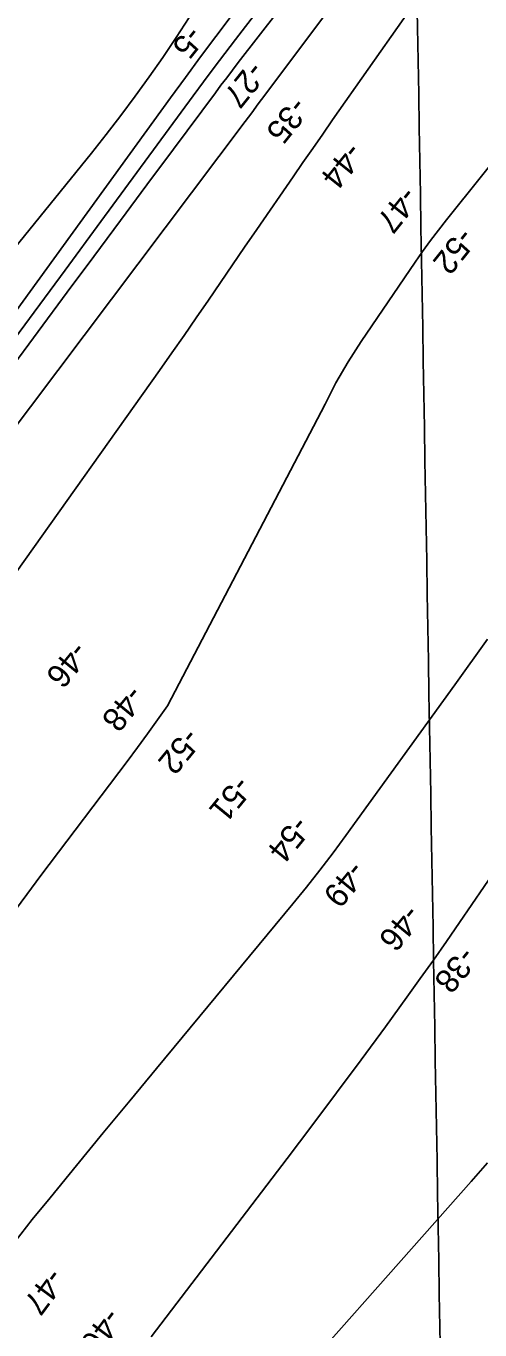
# Model space of a CAD drawing. Extents: x 3896831 to 3918110, y 171006 to 193349.
# Drawn here: x 3909064 to 3909708, y 181692 to 183545 of the extents above; entities that cross this region are included whole.
import ezdxf

# ---------------------------------------------------------------- set-up
doc = ezdxf.new("R2010")
doc.units = 0
for name, color, linetype in [('V-GRID-MAJR', 7, 'Continuous'), ('V-RIVR-RANG', 7, 'Continuous'), ('V-TOPO-DPTH', 7, 'Continuous'), ('V-TOPO-MAJR', 7, 'Continuous'), ('V-TOPO-MINR', 7, 'Continuous')]:
    doc.layers.add(name, color=color, linetype=linetype)

msp = doc.modelspace()

# ---------------------------------------------------------------- linework, layer by layer
at = {"layer": 'V-GRID-MAJR'}
msp.add_spline([(3909752.8, 175802), (3909660.5, 181175.4), (3909556.5, 187235.6), (3909500.7, 190486.2)], degree=3, dxfattribs=at)
at = {"layer": 'V-TOPO-DPTH'}
for points in [[(3909672.6, 183806.8), (3909412.5, 183459.3), (3909403.1, 183446.7), (3909393.7, 183434.1), (3909384.3, 183421.6), (3909374.9, 183409), (3909032.9, 182954.2)], [(3909032.9, 182954.2), (3909374.9, 183409), (3909384.3, 183421.6), (3909393.7, 183434.1), (3909403.1, 183446.7), (3909412.5, 183459.3), (3909672.6, 183806.8)], [(3909701.9, 183700), (3909499.3, 183411.3), (3909485.2, 183391.1), (3909471.1, 183370.9), (3909457.1, 183350.7), (3909443.1, 183330.4), (3909391.5, 183255.6), (3909374.3, 183230.6), (3909357.1, 183205.5), (3909340, 183180.4), (3909322.9, 183155.2), (3909305.7, 183130.1), (3909288.5, 183105.1), (3909271, 183080.2), (3909253.5, 183055.4), (3909050.4, 182769.2)], [(3909701.9, 183700), (3909499.3, 183411.3), (3909485.2, 183391.1), (3909471.1, 183370.9), (3909457.1, 183350.7), (3909443.1, 183330.4), (3909391.5, 183255.6), (3909374.3, 183230.6), (3909357.1, 183205.5), (3909340, 183180.4), (3909322.9, 183155.2), (3909305.7, 183130.1), (3909288.5, 183105.1), (3909271, 183080.2), (3909253.5, 183055.4), (3909050.4, 182769.2)], [(3909510.5, 183680), (3909365.3, 183492.7), (3909357.1, 183482), (3909348.9, 183471.3), (3909340.7, 183460.5), (3909332.7, 183449.7), (3909273.3, 183369.8), (3909235.5, 183319), (3909197.8, 183268.2), (3909160.1, 183217.4), (3909122.5, 183166.5), (3908916.1, 182887.4)], [(3908916.1, 182887.4), (3909122.5, 183166.5), (3909160.1, 183217.4), (3909197.8, 183268.2), (3909235.5, 183319), (3909273.3, 183369.8), (3909332.7, 183449.7), (3909340.7, 183460.5), (3909348.9, 183471.3), (3909357.1, 183482), (3909365.3, 183492.7), (3909510.5, 183680)], [(3908988.5, 183055.6), (3909269, 183442.6), (3909290.3, 183471.8), (3909311.8, 183500.9), (3909333.4, 183529.9), (3909355.2, 183558.7)], [(3909241.5, 181682.4), (3909434.5, 181935.9), (3909469.8, 181982.4), (3909504.8, 182029.1), (3909539.6, 182076.1), (3909574.2, 182123.1), (3909604.8, 182165.1), (3909623.8, 182191.4), (3909642.6, 182217.7), (3909661.2, 182244.3), (3909679.6, 182271), (3909784.7, 182424.7)], [(3909241.5, 181682.4), (3909434.5, 181935.9), (3909469.8, 181982.4), (3909504.8, 182029.1), (3909539.6, 182076.1), (3909574.2, 182123.1), (3909604.8, 182165.1), (3909623.8, 182191.4), (3909642.6, 182217.7), (3909661.2, 182244.3), (3909679.6, 182271), (3909784.7, 182424.7)], [(3909375.5, 181541.6), (3909695.8, 181903.2), (3909719.3, 181929.9)], [(3909719.3, 181929.9), (3909695.8, 181903.2), (3909375.5, 181541.6)]]:
    msp.add_lwpolyline(points, dxfattribs=at)
at = {"layer": 'V-TOPO-MAJR'}
for points in [[(3909762.5, 183395.7), (3909661.1, 183269.5), (3909649.5, 183254.7), (3909638.1, 183239.8), (3909627.1, 183224.5), (3909616.3, 183209.1), (3909539.7, 183096.4), (3909521.3, 183067.5), (3909504, 183037.9), (3909488.5, 183007.4), (3909264.8, 182578.9), (3909250.7, 182559), (3909236.4, 182539.2), (3909222, 182519.6), (3909207.4, 182500), (3909085.1, 182337.8), (3909037, 182273.1)], [(3908767.3, 181285.7), (3908980.5, 181720.7), (3909002.2, 181753.8), (3909024.6, 181786.3), (3909048.3, 181818), (3909072.7, 181849), (3909097.9, 181880), (3909135.6, 181926.1), (3909173.4, 181972.1), (3909211.2, 182018), (3909249.1, 182063.9), (3909442.7, 182297.5), (3909462.1, 182321.4), (3909481.2, 182345.5), (3909499.8, 182370), (3909518, 182394.8), (3909672.8, 182609), (3909719, 182673.7)]]:
    msp.add_lwpolyline(points, dxfattribs=at)
at = {"layer": 'V-TOPO-MINR'}
for points in [[(3909672.6, 183806.8), (3909412.5, 183459.3), (3909403.1, 183446.7), (3909393.7, 183434.1), (3909384.3, 183421.6), (3909374.9, 183409), (3909032.9, 182954.2)], [(3909701.9, 183700), (3909499.3, 183411.3), (3909485.2, 183391.1), (3909471.1, 183370.9), (3909457.1, 183350.7), (3909443.1, 183330.4), (3909391.5, 183255.6), (3909374.3, 183230.6), (3909357.1, 183205.5), (3909340, 183180.4), (3909322.9, 183155.2), (3909305.7, 183130.1), (3909288.5, 183105.1), (3909271, 183080.2), (3909253.5, 183055.4), (3909050.4, 182769.2)], [(3909510.5, 183680), (3909365.3, 183492.7), (3909357.1, 183482), (3909348.9, 183471.3), (3909340.7, 183460.5), (3909332.7, 183449.7), (3909273.3, 183369.8), (3909235.5, 183319), (3909197.8, 183268.2), (3909160.1, 183217.4), (3909122.5, 183166.5), (3908916.1, 182887.4)], [(3909420.2, 183602.4), (3909361.2, 183525.4), (3909346, 183505.5), (3909331, 183485.6), (3909316, 183465.5), (3909301.2, 183445.4), (3909170.1, 183266.8), (3909119.4, 183197.9), (3909068.7, 183129), (3909017.8, 183060.3)], [(3909295.6, 183556.8), (3909277.2, 183528.3), (3909258.1, 183500.2), (3909238.7, 183472.4), (3909218.8, 183444.9), (3909198.5, 183417.7), (3909177.8, 183390.8), (3909156.6, 183364.3), (3908818.5, 182946.9), (3908805.1, 182930.6), (3908791.6, 182914.4), (3908777.9, 182898.3), (3908764.1, 182882.3), (3908669.4, 182774)], [(3909355.2, 183558.7), (3909333.4, 183529.9), (3909311.8, 183500.9), (3909290.3, 183471.8), (3909269, 183442.6), (3908988.5, 183055.6)], [(3909241.5, 181682.4), (3909434.5, 181935.9), (3909469.8, 181982.4), (3909504.8, 182029.1), (3909539.6, 182076.1), (3909574.2, 182123.1), (3909604.8, 182165.1), (3909623.8, 182191.4), (3909642.6, 182217.7), (3909661.2, 182244.3), (3909679.6, 182271), (3909784.7, 182424.7)], [(3909375.5, 181541.6), (3909695.8, 181903.2), (3909719.3, 181929.9)]]:
    msp.add_lwpolyline(points, dxfattribs=at)

# ---------------------------------------------------------------- texts
at = {"layer": 'V-RIVR-RANG'}
for s, rotation, p in [('-5', 231.2783, (3909294.5, 183547.2)), ('-27', 231.2783, (3909382.3, 183496.8)), ('-35', 231.4194, (3909443.3, 183446)), ('-44', 231.4194, (3909521.1, 183381.6)), ('-47', 231.4194, (3909599.5, 183319)), ('-52', 231.4194, (3909680.2, 183260.3)), ('-46', 230.6577, (3909131.5, 182672.6)), ('-48', 230.6577, (3909210.5, 182610.4)), ('-52', 230.6577, (3909290.5, 182549.8)), ('-51', 230.6577, (3909363, 182481.8)), ('-54', 230.6577, (3909446.2, 182424.7)), ('-49', 230.6577, (3909525.2, 182360.9)), ('-46', 230.6577, (3909604.1, 182298.6)), ('-38', 230.6577, (3909682.7, 182239)), ('-47', 233.3979, (3909096.5, 181782.5)), ('-46', 233.3979, (3909177.9, 181725.8))]:
    msp.add_text(s, height=33.5, rotation=rotation, dxfattribs=at).set_placement(p)

doc.saveas('drawing.dxf')
